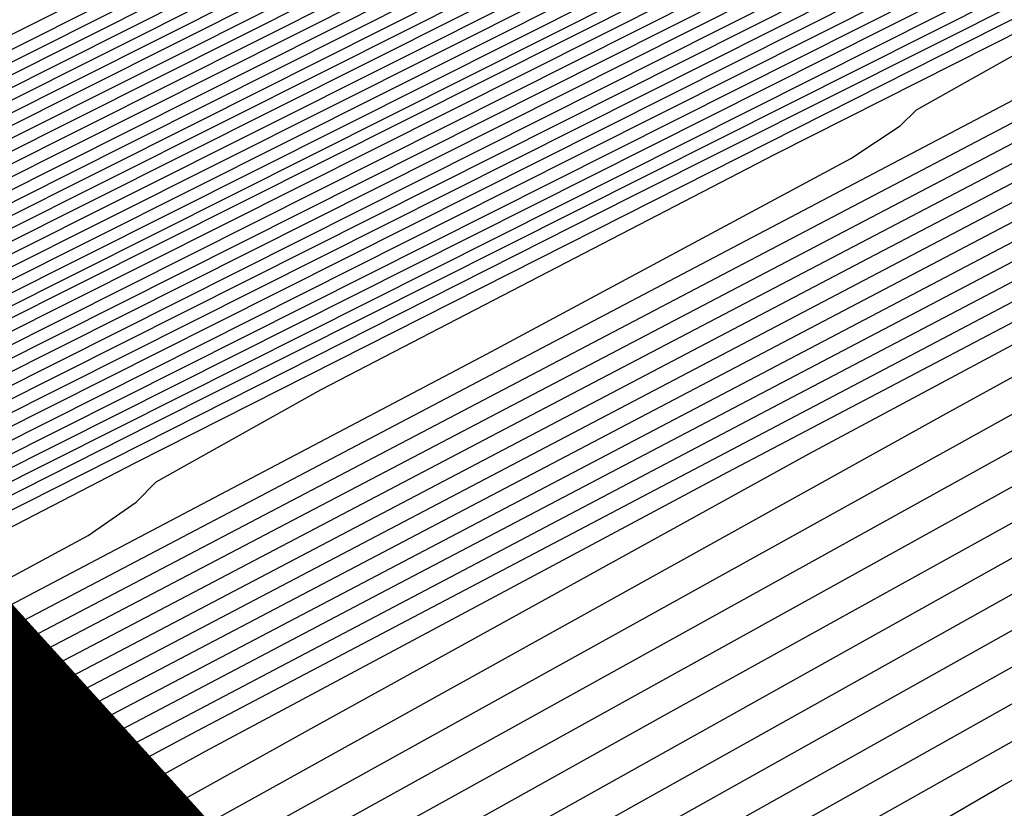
# Model space of a CAD drawing. Extents: x 3249832 to 3255657, y 13789405 to 13793316.
# Tile 324 of 656: x 3254709.3 to 3254710.93, y 13790582.64 to 13790583.94. Entities that reach past the tile are written whole.
import ezdxf

# ---------------------------------------------------------------- set-up
doc = ezdxf.new("R2010")
doc.units = 0
doc.header["$LTSCALE"] = 100
doc.header["$MEASUREMENT"] = 0
for name, color, linetype in [('GRATIO_CON', 10, 'CONTINUOUS'), ('GRATIO_ICON', 7, 'CONTINUOUS'), ('TARGETS_EAST', 7, 'CONTINUOUS')]:
    doc.layers.add(name, color=color, linetype=linetype)

# ---------------------------------------------------------------- blocks, each defined once
blk = doc.blocks.new('Gratio_032316_contours')
at = {"layer": 'GRATIO_CON', "color": 5, "linetype": 'Continuous', "flags": 128}
for points in [[(3254681.8003, 13790570.1215), (3254695.1728, 13790576.8399), (3254706.5429, 13790582.5397), (3254712.8954, 13790585.7283), (3254715.2336, 13790586.9092), (3254715.5655, 13790587.0848), (3254715.5646, 13790587.0908), (3254715.5648, 13790587.0945), (3254715.5655, 13790587.0964), (3254715.6026, 13790587.1149), (3254715.8586, 13790587.2392), (3254716.5526, 13790587.5763), (3254717.7943, 13790588.1797), (3254719.2552, 13790588.8879), (3254720.4976, 13790589.486), (3254721.4623, 13790589.9413), (3254723.6057, 13790590.9509), (3254728.7628, 13790593.3943), (3254738.0036, 13790597.785), (3254749.3376, 13790603.1722), (3254760.0089, 13790608.2391), (3254767.8344, 13790611.9384), (3254772.9202, 13790614.3002)], [(3254682.5923, 13790570.4972), (3254695.6546, 13790577.0593), (3254706.7614, 13790582.6258), (3254712.967, 13790585.7384), (3254715.2513, 13790586.8898), (3254715.5753, 13790587.0598), (3254715.5732, 13790587.0655), (3254715.5718, 13790587.0702), (3254715.5712, 13790587.0742), (3254715.5713, 13790587.0777), (3254715.5719, 13790587.0805), (3254715.5725, 13790587.0824), (3254715.5912, 13790587.0921), (3254715.7186, 13790587.1542), (3254716.0639, 13790587.3219), (3254716.6816, 13790587.6221), (3254717.4084, 13790587.9744), (3254718.0264, 13790588.2719), (3254718.6513, 13790588.5674), (3254720.7319, 13790589.5523), (3254726.0506, 13790592.078), (3254735.6171, 13790596.6268), (3254747.3509, 13790602.2053)], [(3254684.1761, 13790571.2487), (3254696.618, 13790577.4994), (3254707.1969, 13790582.802), (3254713.1074, 13790585.7679), (3254715.2826, 13790586.8659), (3254715.5906, 13790587.0293), (3254715.5881, 13790587.0358), (3254715.5865, 13790587.0411), (3254715.5857, 13790587.0455), (3254715.5857, 13790587.0491), (3254715.5862, 13790587.0517), (3254715.5868, 13790587.0533), (3254715.8668, 13790587.1867), (3254717.823, 13790588.1171), (3254723.1317, 13790590.6428), (3254732.719, 13790595.2041), (3254744.5101, 13790600.8106), (3254755.6802, 13790606.114), (3254763.9812, 13790610.0377), (3254769.4727, 13790612.5918), (3254772.7913, 13790614.058)], [(3254684.968, 13790571.6245), (3254697.0997, 13790577.7194), (3254707.4147, 13790582.8902), (3254713.1775, 13790585.7827), (3254715.2982, 13790586.854), (3254715.5983, 13790587.014), (3254715.5956, 13790587.0209), (3254715.5938, 13790587.0266), (3254715.5929, 13790587.0311), (3254715.5928, 13790587.0347), (3254715.5933, 13790587.0371), (3254715.5941, 13790587.0382), (3254715.8655, 13790587.1668), (3254717.7598, 13790588.067), (3254722.9002, 13790590.5119), (3254732.1888, 13790594.9308), (3254743.6448, 13790600.3775), (3254754.5666, 13790605.5623), (3254762.7944, 13790609.4506), (3254768.3357, 13790612.0281), (3254771.74, 13790613.536)], [(3254685.7599, 13790572.0002), (3254697.5813, 13790577.9395), (3254707.6325, 13790582.9783), (3254713.2477, 13790585.7974), (3254715.3139, 13790586.8421), (3254715.6059, 13790586.9987), (3254715.6031, 13790587.0061), (3254715.6012, 13790587.0121), (3254715.6002, 13790587.0168), (3254715.6, 13790587.0202), (3254715.6005, 13790587.0224), (3254715.6014, 13790587.0231), (3254715.8641, 13790587.1469), (3254717.6967, 13790588.0169), (3254722.6687, 13790590.3811), (3254731.6586, 13790594.6574), (3254742.7795, 13790599.9444), (3254753.4529, 13790605.0106), (3254761.6075, 13790608.8634), (3254767.1987, 13790611.4645), (3254770.6888, 13790613.014), (3254772.5688, 13790613.737)], [(3254686.5518, 13790572.376), (3254698.063, 13790578.1595), (3254707.8503, 13790583.0665), (3254713.3179, 13790585.8122), (3254715.3295, 13790586.8301), (3254715.6136, 13790586.9834), (3254715.6106, 13790586.9912), (3254715.6085, 13790586.9975), (3254715.6074, 13790587.0024), (3254715.6072, 13790587.0058), (3254715.6076, 13790587.0078), (3254715.6086, 13790587.008), (3254715.8627, 13790587.127), (3254717.6335, 13790587.9669), (3254722.4373, 13790590.2503), (3254731.1285, 13790594.3841), (3254741.9141, 13790599.5112), (3254752.3392, 13790604.4589), (3254760.4207, 13790608.2763), (3254766.0618, 13790610.9008), (3254769.6376, 13790612.4919), (3254771.5699, 13790613.2422)], [(3254688.1357, 13790573.1275), (3254699.0263, 13790578.5996), (3254708.2858, 13790583.2427), (3254713.4583, 13790585.8417), (3254715.3608, 13790586.8063), (3254715.6289, 13790586.9528), (3254715.6255, 13790586.9616), (3254715.6232, 13790586.9685), (3254715.6219, 13790586.9736), (3254715.6215, 13790586.977), (3254715.6219, 13790586.9785), (3254715.6231, 13790586.9779), (3254715.86, 13790587.0872), (3254717.5072, 13790587.8667), (3254721.9744, 13790589.9887), (3254730.0682, 13790593.8374), (3254740.1834, 13790598.645), (3254750.1119, 13790603.3555)], [(3254688.9276, 13790573.5033), (3254699.508, 13790578.8196), (3254708.5036, 13790583.3309), (3254713.5284, 13790585.8564), (3254715.3764, 13790586.7943), (3254715.6366, 13790586.9375), (3254715.633, 13790586.9467), (3254715.6306, 13790586.954), (3254715.6292, 13790586.9593), (3254715.6287, 13790586.9626), (3254715.6291, 13790586.9638), (3254715.6304, 13790586.9628), (3254715.8586, 13790587.0673), (3254717.444, 13790587.8166), (3254721.7429, 13790589.8578), (3254729.538, 13790593.5641), (3254739.3181, 13790598.2119), (3254748.9983, 13790602.8038)], [(3254689.7195, 13790573.8791), (3254699.9897, 13790579.0397), (3254708.7214, 13790583.419), (3254713.5986, 13790585.8712), (3254715.392, 13790586.7824), (3254715.6442, 13790586.9223), (3254715.6405, 13790586.9319), (3254715.638, 13790586.9394), (3254715.6364, 13790586.9449), (3254715.6358, 13790586.9482), (3254715.6363, 13790586.9492), (3254715.6377, 13790586.9477), (3254715.8573, 13790587.0474), (3254717.3809, 13790587.7665), (3254721.5114, 13790589.727), (3254729.0078, 13790593.2907), (3254738.4527, 13790597.7787), (3254747.8846, 13790602.2521)], [(3254690.5114, 13790574.2548), (3254700.4713, 13790579.2597), (3254708.9392, 13790583.5072), (3254713.6688, 13790585.8859), (3254715.4077, 13790586.7705), (3254715.6519, 13790586.907), (3254715.648, 13790586.917), (3254715.6453, 13790586.9249), (3254715.6437, 13790586.9305), (3254715.643, 13790586.9338), (3254715.6434, 13790586.9345), (3254715.6449, 13790586.9327), (3254715.8559, 13790587.0275), (3254717.3177, 13790587.7164), (3254721.28, 13790589.5962), (3254728.4777, 13790593.0174), (3254737.5874, 13790597.3456), (3254746.7709, 13790601.7004)], [(3254692.0952, 13790575.0064), (3254701.4347, 13790579.6998), (3254709.3748, 13790583.6834), (3254713.8091, 13790585.9154), (3254715.439, 13790586.7467), (3254715.6673, 13790586.8766), (3254715.6632, 13790586.8877), (3254715.661, 13790586.8953), (3254715.6608, 13790586.8982), (3254715.8536, 13790586.9865), (3254717.1914, 13790587.6161), (3254720.817, 13790589.3346), (3254727.4174, 13790592.4707), (3254735.8567, 13790596.4794), (3254744.5436, 13790600.597), (3254752.1128, 13790604.1664)], [(3254685.2199, 13790571.5024), (3254692.8871, 13790575.3821), (3254701.9163, 13790579.9198), (3254709.5925, 13790583.7716), (3254713.8793, 13790585.9301), (3254715.4546, 13790586.7347), (3254715.6749, 13790586.8612), (3254715.6706, 13790586.8725), (3254715.6682, 13790586.8802), (3254715.6682, 13790586.8829), (3254715.8522, 13790586.9665), (3254717.1283, 13790587.566), (3254720.5856, 13790589.2037), (3254726.8872, 13790592.1973), (3254734.9913, 13790596.0463), (3254743.4299, 13790600.0453), (3254750.9259, 13790603.5792)], [(3254686.2753, 13790572.0114), (3254693.679, 13790575.7579), (3254702.398, 13790580.1398), (3254709.8103, 13790583.8597), (3254713.9495, 13790585.9449), (3254715.4703, 13790586.7228), (3254715.6826, 13790586.8457), (3254715.6781, 13790586.8572), (3254715.6757, 13790586.8649), (3254715.6756, 13790586.8673), (3254715.851, 13790586.9463), (3254717.0652, 13790587.5158), (3254720.3542, 13790589.0728), (3254726.3571, 13790591.924), (3254734.126, 13790595.6131), (3254742.3163, 13790599.4936), (3254749.7391, 13790602.9921)], [(3254687.3306, 13790572.5204), (3254694.471, 13790576.1337), (3254702.8797, 13790580.3599), (3254710.0281, 13790583.9478), (3254714.0197, 13790585.9596), (3254715.486, 13790586.7106), (3254715.6904, 13790586.8298), (3254715.6861, 13790586.841), (3254715.6838, 13790586.8481), (3254715.6839, 13790586.8501), (3254715.8505, 13790586.9246), (3254717.0026, 13790587.4646), (3254720.1229, 13790588.9415), (3254725.827, 13790591.6505), (3254733.2607, 13790595.18), (3254741.2026, 13790598.9419), (3254748.5522, 13790602.4049)], [(3254689.4412, 13790573.5385), (3254696.0548, 13790576.8852), (3254703.843, 13790580.8), (3254710.4637, 13790584.1241), (3254714.1601, 13790585.9891), (3254715.5173, 13790586.6864), (3254715.7061, 13790586.798), (3254715.7019, 13790586.8086), (3254715.7, 13790586.8146), (3254715.7004, 13790586.8156), (3254715.8494, 13790586.8813), (3254716.8773, 13790587.3622), (3254719.6605, 13790588.6789), (3254724.7668, 13790591.1035), (3254731.53, 13790594.3137), (3254738.9753, 13790597.8385), (3254746.1785, 13790601.2307)], [(3254690.4965, 13790574.0475), (3254696.8467, 13790577.2609), (3254704.3247, 13790581.02), (3254710.6814, 13790584.2123), (3254714.2303, 13790586.0038), (3254715.533, 13790586.6743), (3254715.714, 13790586.7821), (3254715.7099, 13790586.7923), (3254715.7081, 13790586.7978), (3254715.7087, 13790586.7983), (3254715.8489, 13790586.8596), (3254716.8147, 13790587.311), (3254719.4293, 13790588.5476), (3254724.2367, 13790590.83), (3254730.6646, 13790593.8806), (3254737.8616, 13790597.2868), (3254744.9917, 13790600.6435)], [(3254691.5518, 13790574.5565), (3254697.6386, 13790577.6367), (3254704.8063, 13790581.24), (3254710.8992, 13790584.3004), (3254714.3004, 13790586.0185), (3254715.5487, 13790586.6622), (3254715.7218, 13790586.7662), (3254715.7178, 13790586.7761), (3254715.7162, 13790586.781), (3254715.7169, 13790586.7811), (3254715.8483, 13790586.838), (3254716.752, 13790587.2598), (3254719.198, 13790588.4163), (3254723.7066, 13790590.5565), (3254729.7993, 13790593.4474), (3254736.7479, 13790596.7351), (3254743.8048, 13790600.0564), (3254750.1441, 13790603.0095)], [(3254692.6071, 13790575.0655), (3254698.4305, 13790578.0125), (3254705.288, 13790581.4601), (3254711.117, 13790584.3885), (3254714.3706, 13790586.0332), (3254715.5644, 13790586.6501), (3254715.7297, 13790586.7503), (3254715.7257, 13790586.7599), (3254715.7243, 13790586.7643), (3254715.7252, 13790586.7639), (3254715.8478, 13790586.8163), (3254716.6894, 13790587.2086), (3254718.9668, 13790588.2849), (3254723.1765, 13790590.283), (3254728.934, 13790593.0143), (3254735.6343, 13790596.1835), (3254742.618, 13790599.4693), (3254749.0072, 13790602.4459)], [(3254691.7685, 13790574.5555), (3254694.7177, 13790576.0836), (3254700.0143, 13790578.764), (3254706.2512, 13790581.9005), (3254711.5522, 13790584.5659), (3254714.5103, 13790586.065), (3254715.5954, 13790586.6284), (3254715.7466, 13790586.7184), (3254715.8482, 13790586.7698), (3254716.5643, 13790587.1058), (3254718.5044, 13790588.0223), (3254722.1163, 13790589.7361), (3254727.2033, 13790592.148), (3254733.407, 13790595.0801), (3254740.2443, 13790598.295), (3254746.7332, 13790601.3185)], [(3254691.9524, 13790574.5689), (3254692.9705, 13790575.1405), (3254695.773, 13790576.5926), (3254700.8063, 13790579.1398), (3254706.7329, 13790582.1204), (3254711.7701, 13790584.6536), (3254714.5808, 13790586.0787), (3254715.6116, 13790586.6148), (3254715.755, 13790586.7009), (3254715.8477, 13790586.748), (3254716.5017, 13790587.0546), (3254718.2731, 13790587.891), (3254721.5863, 13790589.4626), (3254726.338, 13790591.7148), (3254732.2933, 13790594.5284), (3254739.0575, 13790597.7078), (3254745.5962, 13790600.7549)], [(3254692.5832, 13790574.7153), (3254693.0422, 13790574.9924), (3254693.0886, 13790575.0656), (3254693.2076, 13790575.1838), (3254694.1724, 13790575.7255), (3254696.8283, 13790577.1016), (3254701.5982, 13790579.5155), (3254707.2147, 13790582.3403), (3254711.9881, 13790584.7413), (3254714.6513, 13790586.0925), (3254715.6277, 13790586.6012), (3254715.7634, 13790586.6833), (3254715.8472, 13790586.7262), (3254716.4391, 13790587.0034), (3254718.0419, 13790587.7597), (3254721.0562, 13790589.1891), (3254725.4726, 13790591.2817), (3254731.1796, 13790593.9767), (3254737.8706, 13790597.1207), (3254744.4593, 13790600.1912), (3254749.6643, 13790602.5732)], [(3254692.5223, 13790574.6256), (3254693.8324, 13790575.3348), (3254694.3015, 13790575.6152), (3254694.3504, 13790575.6871), (3254694.4629, 13790575.7987), (3254695.3744, 13790576.3105), (3254697.8837, 13790577.6106), (3254702.3901, 13790579.8913), (3254707.6964, 13790582.5602), (3254712.2061, 13790584.8288), (3254714.7221, 13790586.1058), (3254715.6444, 13790586.587), (3254715.7723, 13790586.665), (3254715.8471, 13790586.7039), (3254716.3767, 13790586.9518), (3254717.8108, 13790587.6282), (3254720.5261, 13790588.9155), (3254724.6073, 13790590.8486), (3254730.066, 13790593.425), (3254736.6838, 13790596.5336), (3254743.3223, 13790599.6276), (3254748.6131, 13790602.0511)], [(3254692.5199, 13790574.5458), (3254694.97, 13790575.8408), (3254696.3308, 13790576.574), (3254696.8201, 13790576.8609), (3254696.8741, 13790576.93), (3254696.9733, 13790577.0286), (3254697.7783, 13790577.4805), (3254699.9943, 13790578.6287), (3254703.9739, 13790580.6428), (3254708.66, 13790582.9997), (3254712.6425, 13790585.0035), (3254714.8643, 13790586.1316), (3254715.6786, 13790586.5571), (3254715.7913, 13790586.6268), (3254715.848, 13790586.6577), (3254716.2527, 13790586.8476), (3254717.3489, 13790587.3648), (3254719.4661, 13790588.3683), (3254722.8766, 13790589.9822), (3254727.8386, 13790592.3216), (3254734.3101, 13790595.3593), (3254741.0483, 13790598.5002), (3254746.5107, 13790601.007)], [(3254690.7614, 13790573.5823), (3254693.6995, 13790575.131), (3254696.1939, 13790576.4485), (3254697.5799, 13790577.1935), (3254698.0794, 13790577.4837), (3254698.1359, 13790577.5514), (3254698.2286, 13790577.6435), (3254698.9803, 13790578.0655), (3254701.0496, 13790579.1377), (3254704.7659, 13790581.0185), (3254709.1418, 13790583.2195), (3254712.8607, 13790585.0908), (3254714.9354, 13790586.1445), (3254715.6957, 13790586.5422), (3254715.8008, 13790586.6077), (3254715.8484, 13790586.6346), (3254716.1906, 13790586.7956), (3254717.1179, 13790587.2331), (3254718.9361, 13790588.0947), (3254722.0113, 13790589.5491), (3254726.725, 13790591.7699), (3254733.1232, 13790594.7722), (3254739.9114, 13790597.9366), (3254745.4594, 13790600.485)], [(3254691.8891, 13790574.1408), (3254694.879, 13790575.7162), (3254697.4178, 13790577.0561), (3254698.8291, 13790577.8131), (3254699.3387, 13790578.1066), (3254699.3977, 13790578.1728), (3254699.4838, 13790578.2584), (3254700.1822, 13790578.6505), (3254702.1049, 13790579.6467), (3254705.5578, 13790581.3942), (3254709.6236, 13790583.4393), (3254713.0789, 13790585.1781), (3254715.0065, 13790586.1574), (3254715.7128, 13790586.5273), (3254715.8103, 13790586.5886), (3254715.8489, 13790586.6115), (3254716.1286, 13790586.7435), (3254716.887, 13790587.1013), (3254718.4061, 13790587.8211), (3254721.146, 13790589.1159), (3254725.6113, 13790591.2182), (3254731.9364, 13790594.185)], [(3254700.739, 13790578.8733), (3254701.3842, 13790579.2355), (3254703.1602, 13790580.1557), (3254706.3497, 13790581.7699), (3254710.1054, 13790583.6589), (3254713.2973, 13790585.2645), (3254715.0779, 13790586.1684), (3254715.7302, 13790586.5099), (3254715.8195, 13790586.5677), (3254715.8167, 13790586.5744), (3254715.8158, 13790586.5773), (3254715.8161, 13790586.5776), (3254715.8482, 13790586.5908), (3254716.0664, 13790586.6917), (3254716.656, 13790586.9696), (3254717.8761, 13790587.5475), (3254720.2806, 13790588.6828), (3254724.4976, 13790590.6665), (3254730.7495, 13790593.5979)], [(3254701.0893, 13790578.8791), (3254702.5767, 13790579.6718), (3254703.1167, 13790579.9751), (3254703.1831, 13790580.0372), (3254703.2495, 13790580.1032), (3254703.7881, 13790580.4056), (3254705.2708, 13790581.1738), (3254707.9336, 13790582.5214), (3254711.069, 13790584.0984), (3254713.7337, 13790585.4389), (3254715.2203, 13790586.1935), (3254715.7648, 13790586.4786), (3254715.8393, 13790586.5272), (3254715.8369, 13790586.5335), (3254715.8358, 13790586.5368), (3254715.8357, 13790586.538), (3254715.8493, 13790586.5443), (3254715.9424, 13790586.5876), (3254716.1941, 13790586.7062), (3254716.816, 13790587.0003), (3254718.55, 13790587.8165), (3254722.2703, 13790589.5631), (3254728.3759, 13790592.4236)], [(3254699.5972, 13790578.0569), (3254702.3132, 13790579.4867), (3254703.8259, 13790580.2913), (3254704.376, 13790580.5979), (3254704.4449, 13790580.6586), (3254704.5048, 13790580.7181), (3254704.9901, 13790580.9906), (3254706.3261, 13790581.6828), (3254708.7255, 13790582.8971), (3254711.5508, 13790584.3181), (3254713.952, 13790585.526), (3254715.2915, 13790586.206), (3254715.7822, 13790586.463), (3254715.8492, 13790586.507), (3254715.8469, 13790586.513), (3254715.8458, 13790586.5165), (3254715.8455, 13790586.5183), (3254715.8498, 13790586.521), (3254715.8804, 13790586.5355), (3254715.9632, 13790586.5745), (3254716.286, 13790586.7267), (3254717.6847, 13790587.3833), (3254721.1566, 13790589.0114), (3254727.189, 13790591.8365)], [(3254700.7768, 13790578.6421), (3254703.5371, 13790580.0944), (3254705.0751, 13790580.9109), (3254705.6353, 13790581.2207), (3254705.7067, 13790581.2801), (3254705.76, 13790581.333), (3254706.1921, 13790581.5756), (3254707.3814, 13790582.1918), (3254709.5175, 13790583.2728), (3254712.0326, 13790584.5379), (3254714.1702, 13790585.6132), (3254715.3627, 13790586.2185), (3254715.7995, 13790586.4474), (3254715.8591, 13790586.4866), (3254715.8571, 13790586.4921), (3254715.8561, 13790586.4954), (3254715.8558, 13790586.4971), (3254716.0291, 13790586.5789), (3254717.2419, 13790587.147), (3254720.5334, 13790588.689), (3254726.4243, 13790591.447), (3254733.3619, 13790594.6822)], [(3254698.6556, 13790577.4919), (3254701.9564, 13790579.2273), (3254704.7609, 13790580.702), (3254706.3242, 13790581.5304), (3254706.8946, 13790581.8436), (3254706.9685, 13790581.9015), (3254707.0152, 13790581.9479), (3254707.394, 13790582.1606), (3254708.4368, 13790582.7009), (3254710.3094, 13790583.6486), (3254712.5144, 13790584.7576), (3254714.3884, 13790585.7003), (3254715.4339, 13790586.231), (3254715.8168, 13790586.4317), (3254715.8691, 13790586.4661), (3254715.8673, 13790586.4709), (3254715.8666, 13790586.4736), (3254715.8666, 13790586.4746), (3254716.0343, 13790586.5527), (3254717.205, 13790587.0999), (3254720.3813, 13790588.5869), (3254726.0653, 13790591.2475), (3254732.7589, 13790594.3687)], [(3254700.911, 13790578.6089), (3254704.3155, 13790580.3977), (3254707.2087, 13790581.9173), (3254708.8226, 13790582.7696), (3254709.4132, 13790583.0892), (3254709.4922, 13790583.1444), (3254709.5257, 13790583.1778), (3254709.798, 13790583.3306), (3254710.5474, 13790583.7189), (3254711.8932, 13790584.4001), (3254713.478, 13790585.1973), (3254714.8247, 13790585.8755), (3254715.5759, 13790586.2579), (3254715.8513, 13790586.4026), (3254715.8897, 13790586.4263), (3254716.0452, 13790586.4993), (3254717.1314, 13790587.0056), (3254720.077, 13790588.3828), (3254725.3472, 13790590.8485), (3254731.553, 13790593.7418)], [(3254699.1029, 13790577.6187), (3254702.0388, 13790579.1675), (3254705.495, 13790580.9829), (3254708.4325, 13790582.525), (3254710.0718, 13790583.3891), (3254710.6725, 13790583.7121), (3254710.754, 13790583.7659), (3254710.781, 13790583.7927), (3254710.9999, 13790583.9156), (3254711.6027, 13790584.2279), (3254712.6852, 13790584.7758), (3254713.9598, 13790585.417), (3254715.0429, 13790585.9625), (3254715.6472, 13790586.27), (3254715.8688, 13790586.3861), (3254715.9002, 13790586.4045), (3254716.0503, 13790586.4733), (3254717.0945, 13790586.9586), (3254719.9249, 13790588.2807), (3254724.9882, 13790590.649), (3254730.95, 13790593.4284)], [(3254700.1865, 13790578.1548), (3254703.1665, 13790579.726), (3254706.6746, 13790581.568), (3254709.6564, 13790583.1326), (3254711.321, 13790584.0087), (3254711.9318, 13790584.3349), (3254712.0158, 13790584.3873), (3254712.0362, 13790584.4076), (3254712.2019, 13790584.5006), (3254712.658, 13790584.7369), (3254713.4771, 13790585.1515), (3254714.4416, 13790585.6367), (3254715.2612, 13790586.0495), (3254715.7184, 13790586.2822), (3254715.8859, 13790586.3706), (3254715.9089, 13790586.3857), (3254715.9087, 13790586.3872), (3254715.9095, 13790586.3868), (3254715.9111, 13790586.3845), (3254716.0564, 13790586.4474), (3254717.0585, 13790586.9111), (3254719.7731, 13790588.1784), (3254724.6292, 13790590.4494), (3254730.3471, 13790593.1149)], [(3254701.2702, 13790578.6908), (3254704.2942, 13790580.2845), (3254707.8541, 13790582.1532), (3254710.8802, 13790583.7402), (3254712.5702, 13790584.6282), (3254713.1911, 13790584.9578), (3254713.2776, 13790585.0087), (3254713.2914, 13790585.0225), (3254713.4039, 13790585.0856), (3254713.7133, 13790585.246), (3254714.269, 13790585.5272), (3254714.9234, 13790585.8564), (3254715.4795, 13790586.1365), (3254715.7897, 13790586.2944), (3254715.9033, 13790586.3543), (3254715.9191, 13790586.3645), (3254715.9192, 13790586.3653), (3254715.9202, 13790586.3644), (3254715.9222, 13790586.3617), (3254716.0619, 13790586.421), (3254717.0218, 13790586.864), (3254719.6211, 13790588.0763), (3254724.2702, 13790590.2499), (3254729.7441, 13790592.8014)], [(3254691.0121, 13790572.8429), (3254693.6234, 13790574.3309), (3254696.5687, 13790575.9783), (3254699.0297, 13790577.3495), (3254700.4885, 13790578.1685), (3254701.6296, 13790578.7987), (3254703.4376, 13790579.763), (3254706.5497, 13790581.4016), (3254710.2132, 13790583.3237), (3254713.3279, 13790584.9557), (3254715.0692, 13790585.8682), (3254715.7163, 13790586.2075), (3254715.8239, 13790586.264), (3254715.8528, 13790586.2788), (3254715.887, 13790586.296), (3254715.9164, 13790586.3105), (3254715.9334, 13790586.3181), (3254715.9409, 13790586.3194), (3254715.9444, 13790586.3161), (3254716.0728, 13790586.3683), (3254716.9484, 13790586.7696), (3254719.317, 13790587.8721), (3254723.5521, 13790589.8509), (3254728.5382, 13790592.1745)], [(3254691.9191, 13790573.2857), (3254694.5673, 13790574.7946), (3254697.5541, 13790576.465), (3254700.05, 13790577.8549), (3254701.523, 13790578.6809), (3254702.6327, 13790579.2936), (3254704.3365, 13790580.2023), (3254707.26, 13790581.7415), (3254710.7015, 13790583.5471), (3254713.6273, 13790585.0804), (3254715.2623, 13790585.9375), (3254715.8645, 13790586.2537), (3254715.9507, 13790586.2992), (3254715.9513, 13790586.2989), (3254715.9528, 13790586.2973), (3254715.9556, 13790586.2932), (3254716.0783, 13790586.3419), (3254716.9117, 13790586.7225), (3254719.1649, 13790587.7699), (3254723.1931, 13790589.6514), (3254727.9352, 13790591.8611)], [(3254691.1289, 13790572.7074), (3254692.8262, 13790573.7285), (3254695.5111, 13790575.2584), (3254698.5396, 13790576.9517), (3254701.0703, 13790578.3603), (3254702.5566, 13790579.1927), (3254703.629, 13790579.7849), (3254705.2126, 13790580.6296), (3254707.9188, 13790582.0544), (3254711.1043, 13790583.7259), (3254713.8124, 13790585.1457), (3254715.3255, 13790585.9397), (3254715.8827, 13790586.2333), (3254715.9621, 13790586.2761), (3254715.9625, 13790586.2763), (3254715.9639, 13790586.2747), (3254715.9669, 13790586.2704), (3254716.0838, 13790586.3155), (3254716.875, 13790586.6753), (3254719.0129, 13790587.6678), (3254722.8341, 13790589.4518), (3254727.3323, 13790591.5476)], [(3254692.0127, 13790573.1362), (3254693.7333, 13790574.1713), (3254696.455, 13790575.7221), (3254699.525, 13790577.4384), (3254702.0906, 13790578.8657), (3254703.5901, 13790579.7046), (3254704.6253, 13790580.2762), (3254706.0887, 13790581.057), (3254708.5775, 13790582.3673), (3254711.5071, 13790583.9048), (3254713.9975, 13790585.2109), (3254715.3888, 13790585.942), (3254715.9008, 13790586.2129), (3254715.9735, 13790586.2531), (3254715.9737, 13790586.2537), (3254715.975, 13790586.2522), (3254715.9781, 13790586.2475), (3254716.0893, 13790586.2892), (3254716.8383, 13790586.6281), (3254718.8608, 13790587.5657), (3254722.4751, 13790589.2523), (3254726.7293, 13790591.2342), (3254730.3544, 13790592.9064)], [(3254692.5237, 13790573.0777), (3254692.8909, 13790573.3927), (3254693.7803, 13790573.994), (3254695.5475, 13790575.0569), (3254698.3428, 13790576.6495), (3254701.4959, 13790578.4118), (3254704.1312, 13790579.8766), (3254705.6573, 13790580.7284), (3254706.6179, 13790581.2589), (3254707.8409, 13790581.9116), (3254709.8949, 13790582.9932), (3254712.3127, 13790584.2624), (3254714.3677, 13790585.3414), (3254715.5154, 13790585.9462), (3254715.9384, 13790586.1699), (3254716.0007, 13790586.1996), (3254716.0998, 13790586.236), (3254716.7645, 13790586.534), (3254718.5565, 13790587.3616), (3254721.7569, 13790588.8533), (3254725.5234, 13790590.6072), (3254728.7326, 13790592.0876)], [(3254702.4813, 13790578.8985), (3254705.1516, 13790580.382), (3254706.6909, 13790581.2403), (3254707.6142, 13790581.7502), (3254708.717, 13790582.339), (3254710.5537, 13790583.3061), (3254712.7155, 13790584.4412), (3254714.5528, 13790585.4066), (3254715.5787, 13790585.9484), (3254715.9566, 13790586.1493), (3254716.0125, 13790586.176), (3254716.1056, 13790586.2094), (3254716.728, 13790586.4867), (3254718.4045, 13790587.2595), (3254721.3979, 13790588.6538), (3254724.9204, 13790590.2938), (3254727.9217, 13790591.6781)], [(3254700.2305, 13790577.577), (3254703.4667, 13790579.3852), (3254706.1719, 13790580.8874), (3254707.7245, 13790581.7521), (3254708.6106, 13790582.2416), (3254709.5931, 13790582.7663), (3254711.2124, 13790583.619), (3254713.1183, 13790584.6201), (3254714.7379, 13790585.4718), (3254715.642, 13790585.9507), (3254715.9748, 13790586.1288), (3254716.0242, 13790586.1525), (3254716.1114, 13790586.1827), (3254716.6914, 13790586.4394), (3254718.2526, 13790587.1573), (3254721.0389, 13790588.4543), (3254724.3174, 13790589.9803), (3254727.1107, 13790591.2687)], [(3254701.1744, 13790578.0407), (3254704.4521, 13790579.8719), (3254707.1922, 13790581.3929), (3254708.7581, 13790582.264), (3254709.6069, 13790582.7329), (3254710.4692, 13790583.1937), (3254711.8711, 13790583.9319), (3254713.5211, 13790584.7989), (3254714.923, 13790585.5371), (3254715.7052, 13790585.9529), (3254715.993, 13790586.1082), (3254716.0359, 13790586.1289), (3254716.1172, 13790586.156), (3254716.6549, 13790586.3921), (3254718.1006, 13790587.0552), (3254720.6799, 13790588.2547), (3254723.7145, 13790589.6669), (3254726.2998, 13790590.8593), (3254727.7982, 13790591.5265)], [(3254703.0621, 13790578.9681), (3254706.423, 13790580.8453), (3254709.2328, 13790582.4037), (3254710.8252, 13790583.2878), (3254711.5995, 13790583.7155), (3254712.2214, 13790584.0483), (3254713.1886, 13790584.5577), (3254714.3269, 13790585.1559), (3254715.2941, 13790585.6652), (3254715.8336, 13790585.9524), (3254716.0313, 13790586.0613), (3254716.0585, 13790586.0801), (3254716.0583, 13790586.0819), (3254716.0598, 13790586.0806), (3254716.0634, 13790586.0753), (3254716.133, 13790586.0953), (3254716.5847, 13790586.2924), (3254717.7979, 13790586.8485), (3254719.9623, 13790587.855), (3254722.5086, 13790589.0399), (3254724.678, 13790590.0404), (3254725.9429, 13790590.6036), (3254726.702, 13790590.9159), (3254727.5851, 13790591.2734)], [(3254704.006, 13790579.4318), (3254707.4084, 13790581.332), (3254710.2531, 13790582.9091), (3254711.8588, 13790583.7997)], [(3254701.8971, 13790578.1564), (3254704.9499, 13790579.8955), (3254708.3939, 13790581.8188), (3254711.2735, 13790583.4146), (3254712.8924, 13790584.3116)], [(3254702.8042, 13790578.5992), (3254705.8937, 13790580.3593), (3254709.3793, 13790582.3055), (3254712.2938, 13790583.92)], [(3254702.5906, 13790578.2673), (3254704.5244, 13790579.4329), (3254707.5692, 13790581.1695), (3254710.9985, 13790583.0851), (3254713.864, 13790584.673), (3254715.4593, 13790585.5568), (3254716.0468, 13790585.8839), (3254716.1309, 13790585.932), (3254716.1321, 13790585.9327), (3254716.1344, 13790585.9319), (3254716.1375, 13790585.929), (3254716.1744, 13790585.9394), (3254716.4098, 13790586.042), (3254717.0415, 13790586.3315), (3254718.1683, 13790586.8555), (3254719.4939, 13790587.4723), (3254720.6233, 13790587.9932), (3254721.3048, 13790588.2964), (3254721.8603, 13790588.5284), (3254722.7552, 13790588.9032), (3254724.306, 13790589.5652), (3254726.2341, 13790590.3812), (3254728.1119, 13790591.1491)], [(3254703.4238, 13790578.6682), (3254705.2606, 13790579.7813), (3254708.1271, 13790581.4199), (3254711.3447, 13790583.2193), (3254714.0292, 13790584.7085)], [(3254704.257, 13790579.0691), (3254705.9969, 13790580.1296), (3254708.685, 13790581.6704), (3254711.6908, 13790583.3536), (3254714.1943, 13790584.7444)], [(3254704.2039, 13790578.8579), (3254705.0902, 13790579.47), (3254706.7332, 13790580.478), (3254709.2429, 13790581.9209), (3254712.0369, 13790583.4878)], [(3254705.2694, 13790579.0782), (3254705.3319, 13790579.1656), (3254705.5241, 13790579.3522), (3254705.9351, 13790579.6937), (3254706.7566, 13790580.2717), (3254708.2057, 13790581.1748), (3254710.3587, 13790582.4219), (3254712.7291, 13790583.7564)], [(3254705.7947, 13790579.0421), (3254706.0074, 13790579.225), (3254706.1038, 13790579.3297), (3254706.1413, 13790579.3935), (3254706.1454, 13790579.4335), (3254706.1337, 13790579.4619), (3254706.1316, 13790579.4973), (3254706.1959, 13790579.5835), (3254706.3908, 13790579.7705), (3254706.8007, 13790580.1115), (3254707.5898, 13790580.6726), (3254708.942, 13790581.5231), (3254710.9166, 13790582.6724), (3254713.0752, 13790583.8906)]]:
    blk.add_lwpolyline(points, dxfattribs=at)
at = {"layer": 'GRATIO_ICON', "color": 7, "linetype": 'Continuous', "flags": 128}
for points in [[(3254683.3842, 13790570.8729), (3254696.1363, 13790577.2794), (3254706.9791, 13790582.7139), (3254713.0372, 13790585.7532), (3254715.2669, 13790586.8778), (3254715.5829, 13790587.0446), (3254715.5806, 13790587.0506), (3254715.5791, 13790587.0557), (3254715.5784, 13790587.0599), (3254715.8668, 13790587.2007), (3254717.8851, 13790588.1638), (3254723.3626, 13790590.7721), (3254733.249, 13790595.477), (3254745.3755, 13790601.2437), (3254756.7939, 13790606.6657), (3254765.1681, 13790610.6249), (3254770.6097, 13790613.1555), (3254773.8425, 13790614.5801)], [(3254687.3437, 13790572.7518), (3254698.5447, 13790578.3795), (3254708.0681, 13790583.1546), (3254713.3881, 13790585.8269), (3254715.3451, 13790586.8182), (3254715.6212, 13790586.9681), (3254715.6181, 13790586.9764), (3254715.6159, 13790586.983), (3254715.6147, 13790586.988), (3254715.6143, 13790586.9914), (3254715.6148, 13790586.9931), (3254715.6159, 13790586.993), (3254715.8614, 13790587.1071), (3254717.5703, 13790587.9168), (3254722.2058, 13790590.1195), (3254730.5983, 13790594.1107), (3254741.0488, 13790599.0781), (3254751.2256, 13790603.9072), (3254759.2338, 13790607.6892), (3254764.9248, 13790610.3372), (3254768.5864, 13790611.9699), (3254770.5711, 13790612.7474), (3254771.4904, 13790612.9949)], [(3254691.3033, 13790574.6306), (3254700.953, 13790579.4797), (3254709.157, 13790583.5953), (3254713.739, 13790585.9006), (3254715.4233, 13790586.7586), (3254715.6595, 13790586.8917), (3254715.6555, 13790586.9022), (3254715.6527, 13790586.9104), (3254715.6509, 13790586.9161), (3254715.6502, 13790586.9194), (3254715.6506, 13790586.9199), (3254715.6522, 13790586.9176), (3254715.8545, 13790587.0076), (3254717.2545, 13790587.6664), (3254721.0485, 13790589.4654), (3254727.9475, 13790592.744), (3254736.722, 13790596.9125), (3254745.6573, 13790601.1487)], [(3254688.3859, 13790573.0294), (3254695.2629, 13790576.5094), (3254703.3613, 13790580.5799), (3254710.2459, 13790584.036), (3254714.0899, 13790585.9743), (3254715.5017, 13790586.6985), (3254715.6983, 13790586.8139), (3254715.694, 13790586.8248), (3254715.6919, 13790586.8313), (3254715.6921, 13790586.8328), (3254715.8499, 13790586.903), (3254716.9399, 13790587.4134), (3254719.8917, 13790588.8102), (3254725.2969, 13790591.377), (3254732.3953, 13790594.7468), (3254740.0889, 13790598.3902), (3254747.3654, 13790601.8178)], [(3254690.5665, 13790573.9705), (3254693.6624, 13790575.5746), (3254699.2224, 13790578.3883), (3254705.7695, 13790581.6806), (3254711.3343, 13790584.4782), (3254714.4398, 13790586.0512), (3254715.5792, 13790586.642), (3254715.7382, 13790586.736), (3254715.8487, 13790586.7915), (3254716.6269, 13790587.157), (3254718.7356, 13790588.1536), (3254722.6464, 13790590.0095), (3254728.0686, 13790592.5811), (3254734.5206, 13790595.6318), (3254741.4312, 13790598.8821), (3254747.8702, 13790601.8822)], [(3254691.3403, 13790573.9607), (3254693.7462, 13790575.2332), (3254695.0816, 13790575.9544), (3254695.5608, 13790576.2381), (3254695.6123, 13790576.3085), (3254695.7181, 13790576.4136), (3254696.5764, 13790576.8955), (3254698.939, 13790578.1197), (3254703.182, 13790580.267), (3254708.1782, 13790582.7799), (3254712.4243, 13790584.9162), (3254714.7932, 13790586.1187), (3254715.6615, 13790586.5721), (3254715.7818, 13790586.6459), (3254715.8476, 13790586.6808), (3254716.3147, 13790586.8997), (3254717.5799, 13790587.4965), (3254719.9961, 13790588.6419), (3254723.742, 13790590.4154), (3254728.9523, 13790592.8733), (3254735.4969, 13790595.9464), (3254742.1853, 13790599.0639), (3254747.5619, 13790601.5291)], [(3254701.3275, 13790579.0522), (3254701.8574, 13790579.3522), (3254701.9213, 13790579.4157), (3254701.9943, 13790579.4882), (3254702.5862, 13790579.8206), (3254704.2155, 13790580.6648), (3254707.1417, 13790582.1457), (3254710.5872, 13790583.8786), (3254713.5155, 13790585.3517), (3254715.1491, 13790586.181), (3254715.7475, 13790586.4943), (3254715.8294, 13790586.5475), (3254715.8268, 13790586.5539), (3254715.8258, 13790586.5571), (3254715.8259, 13790586.5578), (3254715.8488, 13790586.5675), (3254716.0044, 13790586.6397), (3254716.4251, 13790586.8379), (3254717.3461, 13790587.2739), (3254719.4153, 13790588.2496), (3254723.384, 13790590.1148), (3254729.5627, 13790593.0108)], [(3254699.7833, 13790578.0504), (3254703.1359, 13790579.8125), (3254705.9848, 13790581.3097), (3254707.5734, 13790582.15), (3254708.1539, 13790582.4664), (3254708.2303, 13790582.523), (3254708.2705, 13790582.5628), (3254708.596, 13790582.7456), (3254709.4921, 13790583.2099), (3254711.1013, 13790584.0243), (3254712.9962, 13790584.9773), (3254714.6066, 13790585.7875), (3254715.5051, 13790586.2435), (3254715.8341, 13790586.416), (3254715.8791, 13790586.4455), (3254715.8776, 13790586.4496), (3254715.877, 13790586.4518), (3254715.8774, 13790586.4522), (3254716.0395, 13790586.5265), (3254717.1682, 13790587.0528), (3254720.2291, 13790588.4848), (3254725.7062, 13790591.048), (3254732.1559, 13790594.0553)], [(3254702.3539, 13790579.2269), (3254705.422, 13790580.843), (3254709.0337, 13790582.7384), (3254712.1041, 13790584.3479), (3254713.8194, 13790585.2478), (3254714.4504, 13790585.5806), (3254714.5394, 13790585.6302), (3254714.5467, 13790585.6374), (3254714.6058, 13790585.6706), (3254714.7686, 13790585.755), (3254715.061, 13790585.9029), (3254715.4052, 13790586.0761), (3254715.6977, 13790586.2234), (3254715.8609, 13790586.3065), (3254715.9208, 13790586.338), (3254715.9293, 13790586.3432), (3254715.9297, 13790586.3434), (3254715.931, 13790586.3421), (3254715.9333, 13790586.3389), (3254716.0673, 13790586.3947), (3254716.9851, 13790586.8168), (3254719.469, 13790587.9742), (3254723.9112, 13790590.0504), (3254729.1411, 13790592.488)], [(3254692.019, 13790572.9713), (3254692.8965, 13790573.5651), (3254694.6404, 13790574.6141), (3254697.3989, 13790576.1858), (3254700.5104, 13790577.9251), (3254703.1109, 13790579.3712), (3254704.6237, 13790580.2165), (3254705.6216, 13790580.7676), (3254706.9648, 13790581.4843), (3254709.2362, 13790582.6803), (3254711.9099, 13790584.0836), (3254714.1826, 13790585.2761), (3254715.4522, 13790585.944), (3254715.9201, 13790586.1905), (3254715.989, 13790586.2232), (3254716.094, 13790586.2627), (3254716.801, 13790586.5812), (3254718.7085, 13790587.4638), (3254722.1159, 13790589.0529), (3254726.1263, 13790590.9207), (3254729.5435, 13790592.497)], [(3254702.1182, 13790578.5044), (3254705.4376, 13790580.3586), (3254708.2125, 13790581.8983), (3254709.7916, 13790582.7759), (3254710.6032, 13790583.2242), (3254711.3453, 13790583.621), (3254712.5299, 13790584.2448), (3254713.924, 13790584.9774), (3254715.1086, 13790585.6012), (3254715.7695, 13790585.9526), (3254716.0127, 13790586.0838), (3254716.0494, 13790586.1009), (3254716.1245, 13790586.1255), (3254716.6194, 13790586.3423), (3254717.949, 13790586.9519), (3254720.321, 13790588.0549), (3254723.1115, 13790589.3534), (3254725.4889, 13790590.4498), (3254726.8706, 13790591.0651), (3254727.6703, 13790591.3934)], [(3254703.7112, 13790579.042), (3254706.8376, 13790580.823), (3254710.3647, 13790582.7922), (3254713.3141, 13790584.4254)], [(3254704.6574, 13790578.9339), (3254705.0695, 13790579.2758), (3254705.9234, 13790579.8709), (3254707.4694, 13790580.8264), (3254709.8008, 13790582.1714), (3254712.383, 13790583.6221)]]:
    blk.add_lwpolyline(points, dxfattribs=at)

msp = doc.modelspace()

# ---------------------------------------------------------------- linework, layer by layer
at = {"layer": 'TARGETS_EAST', "color": 1, "const_width": 2.5}
msp.add_lwpolyline([(3254706.2075, 13790587.8749, 1), (3254723.7075, 13790587.8749, 1)], format="xyb", close=True, dxfattribs=at)
at = {"layer": 'TARGETS_EAST', "color": 1}
msp.add_solid([(3254691.2359, 13790583.821), (3254693.9013, 13790577.7103), (3254710.9006, 13790588.7617)], dxfattribs=at)

# ---------------------------------------------------------------- block references
at = {"layer": 'TARGETS_EAST'}
msp.add_blockref('Gratio_032316_contours', (0, 0), dxfattribs=at)

doc.saveas('drawing.dxf')
